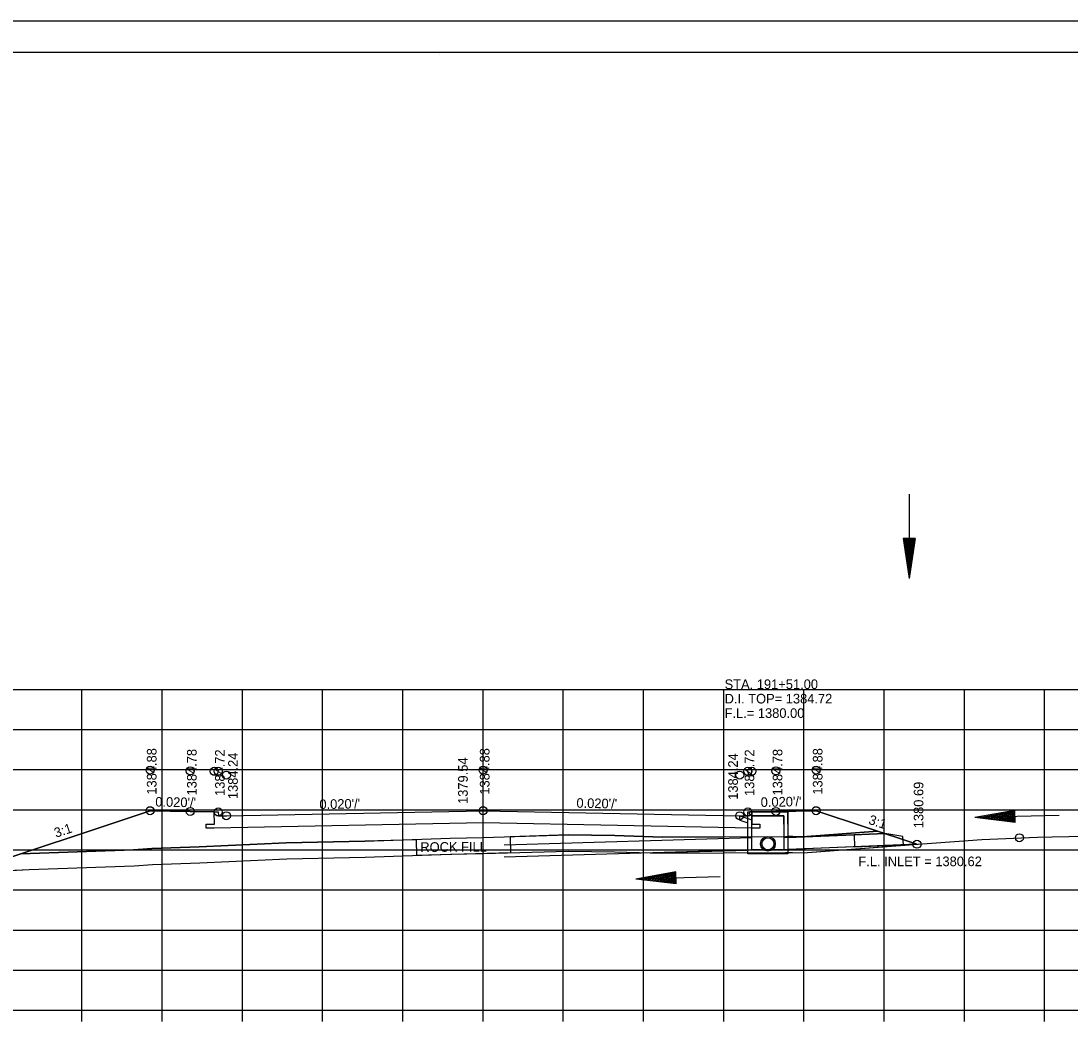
# Model space of a CAD drawing. Extents: x 1374311 to 1383814, y 384102 to 406278.
# Drawn here: x 1382582.5 to 1382713.2, y 400179.5 to 400305 of the extents above; entities that cross this region are included whole.
import ezdxf

# ---------------------------------------------------------------- set-up
doc = ezdxf.new("R2010")
doc.units = 0
for name, color, linetype in [('R_Axis', 7, 'Continuous'), ('R_Border', 7, 'Continuous'), ('R_Draft', 7, 'Continuous'), ('R_Exist Surface', 7, 'Continuous'), ('R_Fin Surface', 7, 'Continuous'), ('R_Grid', 7, 'Continuous'), ('R_No Plot', 7, 'Continuous'), ('R_Water', 7, 'Continuous'), ('R_Water Annot', 7, 'Continuous'), ('R_Xsect Elev', 7, 'Continuous'), ('R_Xsect Slope', 7, 'Continuous')]:
    doc.layers.add(name, color=color, linetype=linetype)

msp = doc.modelspace()

# ---------------------------------------------------------------- linework, layer by layer
at = {"layer": 'R_Axis'}
for p, q in [((1382500.07, 400181.62), (1382780.07, 400181.62)), ((1382590.07, 400180.22), (1382590.07, 400181.62)), ((1382600.07, 400180.22), (1382600.07, 400181.62)), ((1382610.07, 400180.22), (1382610.07, 400181.62)), ((1382620.07, 400180.22), (1382620.07, 400181.62)), ((1382630.07, 400180.22), (1382630.07, 400181.62)), ((1382640.07, 400180.22), (1382640.07, 400181.62)), ((1382650.07, 400180.22), (1382650.07, 400181.62)), ((1382660.07, 400180.22), (1382660.07, 400181.62)), ((1382670.07, 400180.22), (1382670.07, 400181.62)), ((1382680.07, 400180.22), (1382680.07, 400181.62)), ((1382690.07, 400180.22), (1382690.07, 400181.62)), ((1382700.07, 400180.22), (1382700.07, 400181.62)), ((1382710.07, 400180.22), (1382710.07, 400181.62))]:
    msp.add_line(p, q, dxfattribs=at)
at = {"layer": 'R_Border'}
for p, q in [((1382482.07, 400301.08), (1382798.25, 400301.08)), ((1382634.59, 400300.82), (1382634.59, 400300.82)), ((1382634.59, 400300.82), (1382634.59, 400300.82))]:
    msp.add_line(p, q, dxfattribs=at)
at = {"layer": 'R_Draft'}
for p, q in [((1382692.45, 400240.45), (1382693.2, 400235.45)), ((1382693.95, 400240.45), (1382692.45, 400240.45)), ((1382692.57, 400240.45), (1382693.2, 400236.29)), ((1382692.7, 400240.45), (1382693.2, 400237.15)), ((1382692.82, 400240.45), (1382693.2, 400237.98)), ((1382692.95, 400240.45), (1382693.2, 400238.83)), ((1382693.08, 400240.45), (1382693.2, 400239.66)), ((1382693.95, 400240.45), (1382693.2, 400235.45)), ((1382693.44, 400240.45), (1382693.2, 400238.83)), ((1382693.69, 400240.45), (1382693.2, 400237.15)), ((1382693.82, 400240.45), (1382693.2, 400236.29)), ((1382693.57, 400240.45), (1382693.2, 400237.98)), ((1382693.31, 400240.45), (1382693.2, 400239.66)), ((1382706.35, 400206.52), (1382701.37, 400205.64)), ((1382706.35, 400206.4), (1382702.21, 400205.66)), ((1382706.39, 400205.02), (1382706.35, 400206.52)), ((1382706.39, 400205.02), (1382701.37, 400205.64)), ((1382706.39, 400205.15), (1382702.21, 400205.66)), ((1382706.36, 400206.27), (1382703.07, 400205.68)), ((1382706.38, 400205.28), (1382703.07, 400205.68)), ((1382706.36, 400206.15), (1382703.9, 400205.71)), ((1382706.38, 400205.4), (1382703.9, 400205.71)), ((1382706.36, 400206.02), (1382704.75, 400205.73)), ((1382706.38, 400205.53), (1382704.75, 400205.73)), ((1382706.37, 400205.89), (1382705.58, 400205.75)), ((1382706.37, 400205.66), (1382705.58, 400205.75)), ((1382664.09, 400198.87), (1382659.12, 400197.98)), ((1382664.1, 400198.74), (1382659.95, 400198.01)), ((1382664.1, 400198.62), (1382660.81, 400198.03)), ((1382664.13, 400197.37), (1382664.09, 400198.87)), ((1382664.13, 400197.37), (1382659.12, 400197.98)), ((1382664.13, 400197.49), (1382659.95, 400198.01)), ((1382664.13, 400197.62), (1382660.81, 400198.03)), ((1382664.1, 400198.49), (1382661.64, 400198.05)), ((1382664.12, 400197.75), (1382661.64, 400198.05)), ((1382664.11, 400198.36), (1382662.49, 400198.07)), ((1382664.12, 400197.88), (1382662.49, 400198.07)), ((1382664.11, 400198.24), (1382663.32, 400198.1)), ((1382664.12, 400198), (1382663.32, 400198.1))]:
    msp.add_line(p, q, dxfattribs=at)
at = {"layer": 'R_Exist Surface'}
msp.add_lwpolyline([(1382569.55, 400198.5), (1382583.47, 400199.17), (1382596.57, 400199.64), (1382598.86, 400199.77), (1382604.76, 400200), (1382615.59, 400200.5), (1382625.37, 400200.71), (1382636.02, 400201.07), (1382640.07, 400201.15), (1382650.7, 400201.47), (1382656.46, 400201.39), (1382662.37, 400201.19), (1382677.77, 400201.28), (1382678.64, 400201.27), (1382679.97, 400201.25), (1382694.83, 400202.36), (1382702.24, 400202.92), (1382709.19, 400203.21), (1382711.03, 400203.26), (1382725.49, 400203.54)], dxfattribs=at)
msp.add_circle((1382675.58, 400202.37), 0.917, dxfattribs=at)
at = {"layer": 'R_Fin Surface'}
for p, q in [((1382690.15, 400203.64), (1382689.24, 400203.95)), ((1382673.08, 400203.25), (1382662.4, 400203.19)), ((1382678.08, 400203.15), (1382686.32, 400203.49)), ((1382678.08, 400203.28), (1382678.08, 400203.15)), ((1382686.32, 400203.49), (1382690.15, 400203.64)), ((1382656.46, 400201.39), (1382661.08, 400201.23)), ((1382661.08, 400201.23), (1382673.08, 400201.59)), ((1382686.38, 400201.99), (1382678.08, 400201.65)), ((1382678.08, 400201.65), (1382678.08, 400201.28)), ((1382679.97, 400201.25), (1382694.16, 400202.31)), ((1382582.46, 400201.13), (1382582.46, 400201.13)), ((1382625.37, 400200.71), (1382636.02, 400201.07)), ((1382575.41, 400198.78), (1382583.47, 400199.17)), ((1382583.47, 400199.17), (1382596.57, 400199.64))]:
    msp.add_line(p, q, dxfattribs=at)
for points in [[(1382575.41, 400198.78), (1382598.56, 400206.5), (1382598.56, 400206.5), (1382598.56, 400206.5), (1382603.56, 400206.4), (1382606.56, 400206.34), (1382606.56, 400206.34), (1382607.06, 400206.34), (1382607.06, 400206.34), (1382607.07, 400205.84), (1382608.07, 400205.86), (1382608.07, 400205.86), (1382608.07, 400205.86), (1382640.07, 400206.5), (1382640.07, 400206.5), (1382672.07, 400205.86), (1382673.07, 400205.84), (1382673.07, 400205.84), (1382673.08, 400206.34), (1382673.58, 400206.34), (1382673.58, 400206.34), (1382676.58, 400206.4), (1382676.58, 400206.4), (1382676.58, 400206.4), (1382681.58, 400206.5), (1382681.58, 400206.5), (1382694.16, 400202.31)], [(1382673.58, 400206.34), (1382673.59, 400204.81), (1382674.59, 400204.81), (1382674.58, 400204.31), (1382673.58, 400204.33), (1382640.07, 400205), (1382606.56, 400204.33), (1382605.56, 400204.31), (1382605.57, 400204.81), (1382606.57, 400204.81), (1382606.56, 400206.34)], [(1382582.46, 400201.13), (1382596.48, 400201.64), (1382598.76, 400201.77), (1382604.68, 400202), (1382615.53, 400202.49), (1382625.31, 400202.7), (1382635.96, 400203.07), (1382640.02, 400203.15), (1382650.69, 400203.47), (1382656.51, 400203.39), (1382662.4, 400203.19), (1382677.77, 400203.28), (1382678.67, 400203.27), (1382679.91, 400203.25), (1382689.24, 400203.95)], [(1382689.24, 400203.95), (1382679.91, 400203.25), (1382678.67, 400203.27), (1382678.08, 400203.28)], [(1382662.4, 400203.19), (1382656.51, 400203.39), (1382650.69, 400203.47), (1382643.44, 400203.26), (1382643.49, 400201.26), (1382631.8, 400200.9), (1382631.78, 400202.88), (1382625.31, 400202.7), (1382615.53, 400202.49), (1382604.68, 400202), (1382598.76, 400201.77), (1382596.48, 400201.64), (1382582.46, 400201.13)], [(1382673.08, 400201.59), (1382673.08, 400203.09), (1382673.08, 400203.25)], [(1382690.15, 400203.64), (1382690.15, 400203.64)], [(1382636.02, 400201.07), (1382640.07, 400201.15), (1382650.7, 400201.47), (1382656.46, 400201.39)], [(1382678.08, 400201.28), (1382678.64, 400201.27), (1382679.97, 400201.25)], [(1382691.2, 400202.19), (1382686.38, 400201.99), (1382686.38, 400201.99)], [(1382694.16, 400202.31), (1382692.46, 400202.24), (1382691.2, 400202.19)], [(1382596.57, 400199.64), (1382598.86, 400199.77), (1382604.76, 400200)], [(1382604.76, 400200), (1382615.59, 400200.5), (1382625.37, 400200.71)]]:
    msp.add_lwpolyline(points, dxfattribs=at)
at = {"layer": 'R_Grid'}
for p, q in [((1382500.07, 400221.62), (1382780.07, 400221.62)), ((1382590.07, 400181.62), (1382590.07, 400221.62)), ((1382600.07, 400181.62), (1382600.07, 400221.62)), ((1382610.07, 400181.62), (1382610.07, 400221.62)), ((1382620.07, 400181.62), (1382620.07, 400221.62)), ((1382630.07, 400181.62), (1382630.07, 400221.62)), ((1382640.07, 400181.62), (1382640.07, 400221.62)), ((1382650.07, 400181.62), (1382650.07, 400221.62)), ((1382660.07, 400181.62), (1382660.07, 400221.62)), ((1382670.07, 400181.62), (1382670.07, 400221.62)), ((1382680.07, 400181.62), (1382680.07, 400221.62)), ((1382690.07, 400181.62), (1382690.07, 400221.62)), ((1382700.07, 400181.62), (1382700.07, 400221.62)), ((1382710.07, 400181.62), (1382710.07, 400221.62)), ((1382500.07, 400216.62), (1382780.07, 400216.62)), ((1382500.07, 400211.62), (1382780.07, 400211.62)), ((1382500.07, 400206.62), (1382780.07, 400206.62)), ((1382500.07, 400201.62), (1382780.07, 400201.62)), ((1382500.07, 400196.62), (1382780.07, 400196.62)), ((1382500.07, 400191.62), (1382780.07, 400191.62)), ((1382500.07, 400186.62), (1382780.07, 400186.62)), ((1382500.07, 400181.62), (1382780.07, 400181.62))]:
    msp.add_line(p, q, dxfattribs=at)
at = {"layer": 'R_No Plot'}
msp.add_line((1382469.67, 400304.97), (1382803, 400304.97), dxfattribs=at)
for points in [[(1382469.66, 400304.97), (1382803, 400304.97), (1382803, 400091.63), (1382469.66, 400091.63)], [(1382715.99, 400301.08), (1382715.99, 400291.2), (1382751.72, 400291.2), (1382751.72, 400288.28), (1382774.92, 400288.28), (1382774.92, 400263.94), (1382798.25, 400263.94), (1382798.25, 400095.62), (1382482.07, 400095.62), (1382482.07, 400301.08)], [(1382575.41, 400198.78), (1382583.47, 400199.17), (1382596.57, 400199.64), (1382598.86, 400199.77), (1382604.76, 400200), (1382615.59, 400200.5), (1382625.37, 400200.71), (1382636.02, 400201.07), (1382640.07, 400201.15), (1382650.7, 400201.47), (1382656.46, 400201.39), (1382662.37, 400201.19), (1382677.77, 400201.28), (1382678.64, 400201.27), (1382679.97, 400201.25), (1382694.16, 400202.31), (1382681.58, 400206.5), (1382676.58, 400206.4), (1382673.58, 400206.34), (1382673.59, 400204.81), (1382674.59, 400204.81), (1382674.58, 400204.31), (1382673.58, 400204.33), (1382640.07, 400205), (1382606.56, 400204.33), (1382605.56, 400204.31), (1382605.57, 400204.81), (1382606.57, 400204.81), (1382606.56, 400206.34), (1382603.56, 400206.4), (1382598.56, 400206.5), (1382598.56, 400206.5)]]:
    msp.add_lwpolyline(points, close=True, dxfattribs=at)
for centre in [(1382598.56, 400211.57), (1382598.56, 400211.57), (1382603.56, 400211.47), (1382603.56, 400211.47), (1382606.56, 400211.41), (1382606.56, 400211.41), (1382607.06, 400211.41), (1382607.06, 400211.41), (1382640.07, 400211.57), (1382640.07, 400211.57), (1382673.08, 400211.41), (1382673.08, 400211.41), (1382673.58, 400211.41), (1382673.58, 400211.41), (1382676.58, 400211.47), (1382676.58, 400211.47), (1382681.58, 400211.57), (1382681.58, 400211.57), (1382608.07, 400210.93), (1382608.07, 400210.93), (1382672.07, 400210.93), (1382672.07, 400210.93), (1382598.56, 400206.5), (1382603.56, 400206.4), (1382607.06, 400206.34), (1382640.07, 400206.5), (1382673.08, 400206.34), (1382676.58, 400206.4), (1382681.58, 400206.5), (1382608.07, 400205.86), (1382672.07, 400205.86), (1382694.16, 400202.31), (1382706.93, 400203.12), (1382706.93, 400203.12)]:
    msp.add_circle(centre, 0.5, dxfattribs=at)
at = {"layer": 'R_Water'}
for p, q in [((1382693.2, 400245.96), (1382693.2, 400235.45)), ((1382672.08, 400205.86), (1382673.58, 400205.34)), ((1382672.08, 400205.33), (1382673.08, 400204.98)), ((1382673.25, 400206.17), (1382673.33, 400206.34)), ((1382673.25, 400206.17), (1382673.58, 400205.84)), ((1382678.08, 400206.34), (1382673.33, 400206.34)), ((1382677.58, 400205.84), (1382673.58, 400205.84)), ((1382673.58, 400204.84), (1382673.58, 400205.34)), ((1382677.58, 400204.84), (1382677.58, 400205.84)), ((1382678.08, 400204.84), (1382678.08, 400206.34)), ((1382711.87, 400205.92), (1382701.37, 400205.64)), ((1382673.08, 400204.84), (1382673.08, 400204.98)), ((1382673.58, 400203.1), (1382642.71, 400202.19)), ((1382686.32, 400203.49), (1382677.58, 400203.13)), ((1382674.01, 400201.62), (1382642.71, 400200.69)), ((1382694.16, 400202.31), (1382677.32, 400201.62)), ((1382669.62, 400198.27), (1382659.12, 400197.98))]:
    msp.add_line(p, q, dxfattribs=at)
msp.add_lwpolyline([(1382672.08, 400205.33), (1382672.08, 400205.86)], dxfattribs=at)
for points in [[(1382675.58, 400206.34), (1382678.08, 400206.34), (1382678.08, 400201.12), (1382675.58, 400201.12), (1382673.08, 400201.12), (1382673.08, 400206.34)], [(1382675.58, 400205.84), (1382677.58, 400205.84), (1382677.58, 400201.62), (1382675.58, 400201.62), (1382673.58, 400201.62), (1382673.58, 400205.84)], [(1382686.32, 400203.49), (1382686.38, 400201.99), (1382692.46, 400202.24), (1382692.41, 400203.28), (1382690.15, 400203.64)]]:
    msp.add_lwpolyline(points, close=True, dxfattribs=at)
msp.add_circle((1382675.58, 400202.37), 0.75, dxfattribs=at)

# ---------------------------------------------------------------- texts
at = {"layer": 'R_Fin Surface'}
msp.add_text('ROCK FILL', height=1.2, rotation=0.3163, dxfattribs=at).set_placement((1382632.25, 400201.36))
at = {"layer": 'R_Water'}
msp.add_text('F.L. INLET = 1380.62', height=1.2, rotation=360, dxfattribs=at).set_placement((1382686.86, 400199.58))
at = {"layer": 'R_Water Annot'}
for s, p in [('STA. 191+51.00', (1382670.18, 400221.67)), ('D.I. TOP= 1384.72', (1382670.18, 400219.87)), ('F.L.= 1380.00', (1382670.18, 400218.07))]:
    msp.add_text(s, height=1.2, dxfattribs=at).set_placement(p)
at = {"layer": 'R_Xsect Elev'}
for s, p in [('1384.88', (1382599.36, 400208.5)), ('1384.88', (1382640.87, 400208.5)), ('1384.88', (1382682.38, 400208.5)), ('1384.78', (1382604.36, 400208.4)), ('1384.72', (1382607.86, 400208.34)), ('1384.24', (1382609.49, 400207.94)), ('1379.54', (1382638.16, 400207.34)), ('1384.24', (1382671.83, 400207.86)), ('1384.72', (1382673.88, 400208.34)), ('1384.78', (1382677.38, 400208.4)), ('1380.69', (1382694.96, 400204.31))]:
    msp.add_text(s, height=1.2, rotation=90, dxfattribs=at).set_placement(p)
at = {"layer": 'R_Xsect Slope'}
for s, rotation, p in [("0.020'/'", 358.8542, (1382599.2, 400207.02)), ("0.020'/'", 1.1458, (1382619.68, 400206.69)), ("0.020'/'", 358.8542, (1382651.7, 400206.87)), ("0.020'/'", 1.1458, (1382674.69, 400206.96)), ('3:1', 341.5651, (1382688.03, 400204.88)), ('3:1', 18.4349, (1382586.83, 400203.12))]:
    msp.add_text(s, height=1.2, rotation=rotation, dxfattribs=at).set_placement(p)

doc.saveas('drawing.dxf')
